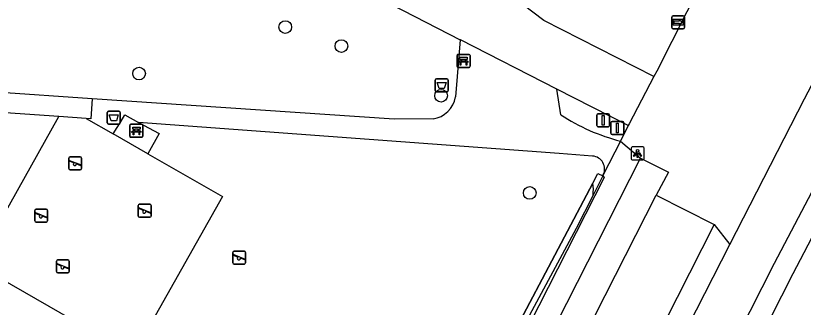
# Model space of a CAD drawing. Extents: x 161848 to 162726, y 385382 to 386521.
# Drawn here: x 162501.6 to 162562.1, y 385511.9 to 385534.3 of the extents above; entities that cross this region are included whole.
import ezdxf

# ---------------------------------------------------------------- set-up
doc = ezdxf.new("R2010")
doc.units = 0
for name, color, linetype in [('IMGEO_Afsluitpaal', 7, 'Continuous'), ('IMGEO_Afvalbak', 7, 'Continuous'), ('IMGEO_Bank', 7, 'Continuous'), ('IMGEO_Boom', 7, 'Continuous'), ('IMGEO_Fietspad_gesloten', 7, 'Continuous'), ('IMGEO_Groenvoorziening', 7, 'Continuous'), ('IMGEO_Haag', 7, 'Continuous'), ('IMGEO_Lichtpunt', 7, 'Continuous'), ('IMGEO_Rijbaan_lokaal_gesloten', 7, 'Continuous'), ('IMGEO_Rijbaan_lokaal_open', 7, 'Continuous'), ('IMGEO_Speelvoorziening', 7, 'Continuous'), ('IMGEO_Verkeerseiland_groen', 7, 'Continuous'), ('IMGEO_Voetpad_halfverhard', 7, 'Continuous'), ('IMGEO_Voetpad_open', 7, 'Continuous'), ('IMGEO_Wegwijzer', 7, 'Continuous')]:
    doc.layers.add(name, color=color, linetype=linetype)

msp = doc.modelspace()

# ---------------------------------------------------------------- linework, layer by layer
at = {"layer": 'IMGEO_Afsluitpaal'}
for p, q in [((162546.226, 385525.9), (162546.226, 385526.7)), ((162546.226, 385526.7), (162546.226, 385525.9)), ((162546.326, 385526.8), (162547.116, 385526.8)), ((162547.116, 385526.8), (162546.326, 385526.8)), ((162547.216, 385526.7), (162547.216, 385525.9)), ((162547.216, 385525.9), (162547.216, 385526.7)), ((162547.116, 385525.8), (162546.326, 385525.8)), ((162546.326, 385525.8), (162547.116, 385525.8)), ((162547.319, 385525.295), (162547.319, 385526.095)), ((162547.319, 385526.095), (162547.319, 385525.295)), ((162547.419, 385526.195), (162548.209, 385526.195)), ((162548.209, 385526.195), (162547.419, 385526.195)), ((162548.309, 385526.095), (162548.309, 385525.295)), ((162548.309, 385525.295), (162548.309, 385526.095)), ((162548.209, 385525.195), (162547.419, 385525.195)), ((162547.419, 385525.195), (162548.209, 385525.195))]:
    msp.add_line(p, q, dxfattribs=at)
for points in [[(162546.646, 385526.675), (162546.796, 385526.675), (162546.796, 385525.925), (162546.646, 385525.925), (162546.646, 385526.675)], [(162547.739, 385526.07), (162547.889, 385526.07), (162547.889, 385525.32), (162547.739, 385525.32), (162547.739, 385526.07)]]:
    msp.add_lwpolyline(points, dxfattribs=at)
for centre, start, end in [((162546.326, 385526.7), 90, 180), ((162546.326, 385526.7), 90, 180), ((162547.116, 385526.7), 0, 90), ((162547.116, 385526.7), 360, 90), ((162546.326, 385525.9), 180, 270), ((162546.326, 385525.9), 180, 270), ((162547.116, 385525.9), 270, 0), ((162547.116, 385525.9), 270, 0), ((162547.419, 385526.095), 90, 180), ((162547.419, 385526.095), 90, 180), ((162548.209, 385526.095), 0, 90), ((162548.209, 385526.095), 360, 90), ((162547.419, 385525.295), 180, 270), ((162547.419, 385525.295), 180, 270), ((162548.209, 385525.295), 270, 0), ((162548.209, 385525.295), 270, 0)]:
    msp.add_arc(centre, 0.1, start, end, dxfattribs=at)
at = {"layer": 'IMGEO_Afvalbak'}
for p, q in [((162533.813, 385528.584), (162533.813, 385529.384)), ((162533.813, 385529.384), (162533.813, 385528.584)), ((162533.913, 385529.484), (162534.703, 385529.484)), ((162534.703, 385529.484), (162533.913, 385529.484)), ((162534.803, 385529.384), (162534.803, 385528.584)), ((162534.803, 385528.584), (162534.803, 385529.384)), ((162534.703, 385528.484), (162533.913, 385528.484)), ((162533.913, 385528.484), (162534.703, 385528.484)), ((162508.601, 385526.101), (162508.601, 385526.901)), ((162508.601, 385526.901), (162508.601, 385526.101)), ((162508.701, 385527.001), (162509.491, 385527.001)), ((162509.491, 385527.001), (162508.701, 385527.001)), ((162509.591, 385526.901), (162509.591, 385526.101)), ((162509.591, 385526.101), (162509.591, 385526.901)), ((162509.491, 385526.001), (162508.701, 385526.001)), ((162508.701, 385526.001), (162509.491, 385526.001))]:
    msp.add_line(p, q, dxfattribs=at)
for points in [[(162533.956, 385529.198), (162534.66, 385529.198), (162534.511, 385528.728), (162534.105, 385528.728), (162533.956, 385529.198)], [(162508.744, 385526.715), (162509.448, 385526.715), (162509.299, 385526.245), (162508.893, 385526.245), (162508.744, 385526.715)]]:
    msp.add_lwpolyline(points, dxfattribs=at)
for centre, start, end in [((162533.913, 385529.384), 90, 180), ((162533.913, 385529.384), 90, 180), ((162534.703, 385529.384), 0, 90), ((162534.703, 385529.384), 360, 90), ((162533.913, 385528.584), 180, 270), ((162533.913, 385528.584), 180, 270), ((162534.703, 385528.584), 270, 0), ((162534.703, 385528.584), 270, 0), ((162508.701, 385526.901), 90, 180), ((162508.701, 385526.901), 90, 180), ((162509.491, 385526.901), 0, 90), ((162509.491, 385526.901), 360, 90), ((162508.701, 385526.101), 180, 270), ((162508.701, 385526.101), 180, 270), ((162509.491, 385526.101), 270, 0), ((162509.491, 385526.101), 270, 0)]:
    msp.add_arc(centre, 0.1, start, end, dxfattribs=at)
at = {"layer": 'IMGEO_Bank'}
for p, q in [((162535.488, 385530.439), (162535.488, 385531.28)), ((162535.488, 385531.28), (162535.488, 385530.439)), ((162535.563, 385531.364), (162536.404, 385531.364)), ((162536.404, 385531.364), (162535.563, 385531.364)), ((162536.488, 385531.289), (162536.488, 385530.448)), ((162536.488, 385530.448), (162536.488, 385531.289)), ((162536.185, 385530.762), (162535.792, 385530.762)), ((162535.797, 385530.87), (162535.797, 385530.976)), ((162535.841, 385530.976), (162535.841, 385530.87)), ((162536.129, 385530.982), (162535.847, 385530.982)), ((162535.847, 385530.864), (162536.129, 385530.864)), ((162536.135, 385530.87), (162536.135, 385530.976)), ((162536.179, 385530.976), (162536.179, 385530.87)), ((162536.413, 385530.364), (162535.572, 385530.364)), ((162535.572, 385530.364), (162536.413, 385530.364)), ((162510.336, 385525.062), (162510.336, 385525.903)), ((162510.336, 385525.903), (162510.336, 385525.062)), ((162510.411, 385525.987), (162511.252, 385525.987)), ((162511.252, 385525.987), (162510.411, 385525.987)), ((162511.336, 385525.912), (162511.336, 385525.071)), ((162511.336, 385525.071), (162511.336, 385525.912)), ((162511.033, 385525.385), (162510.64, 385525.385)), ((162510.645, 385525.493), (162510.645, 385525.599)), ((162510.689, 385525.599), (162510.689, 385525.493)), ((162510.977, 385525.605), (162510.695, 385525.605)), ((162510.695, 385525.487), (162510.977, 385525.487)), ((162510.983, 385525.493), (162510.983, 385525.599)), ((162511.027, 385525.599), (162511.027, 385525.493)), ((162511.261, 385524.987), (162510.42, 385524.987)), ((162510.42, 385524.987), (162511.261, 385524.987))]:
    msp.add_line(p, q, dxfattribs=at)
for points in [[(162535.791, 385530.982), (162535.705, 385530.982), (162535.705, 385531.143), (162536.268, 385531.143), (162536.268, 385530.982), (162536.185, 385530.982)], [(162535.735, 385530.762), (162535.593, 385530.762), (162535.705, 385530.864), (162535.791, 385530.864)], [(162535.785, 385530.755), (162535.785, 385530.548), (162535.742, 385530.548), (162535.742, 385530.755)], [(162536.185, 385530.864), (162536.268, 385530.864), (162536.38, 385530.762), (162536.241, 385530.762)], [(162536.235, 385530.755), (162536.235, 385530.548), (162536.191, 385530.548), (162536.191, 385530.755)], [(162510.639, 385525.605), (162510.553, 385525.605), (162510.553, 385525.766), (162511.116, 385525.766), (162511.116, 385525.605), (162511.033, 385525.605)], [(162510.583, 385525.385), (162510.441, 385525.385), (162510.553, 385525.487), (162510.639, 385525.487)], [(162510.633, 385525.378), (162510.633, 385525.171), (162510.59, 385525.171), (162510.59, 385525.378)], [(162511.033, 385525.487), (162511.116, 385525.487), (162511.228, 385525.385), (162511.089, 385525.385)], [(162511.083, 385525.378), (162511.083, 385525.171), (162511.039, 385525.171), (162511.039, 385525.378)]]:
    msp.add_lwpolyline(points, dxfattribs=at)
for centre, radius, start, end in [((162535.566, 385531.286), 0.0779, 92.4484, 184.28452), ((162535.566, 385531.286), 0.0779, 92.4484, 184.28452), ((162536.41, 385531.286), 0.0779, 2.4484, 94.28452), ((162536.41, 385531.286), 0.0779, 2.4484, 94.28452), ((162535.735, 385530.755), 0.00671, 2.89567, 87.10433), ((162535.792, 385530.755), 0.00671, 92.89567, 177.10433), ((162535.79, 385530.975), 0.00671, 2.89567, 87.10433), ((162535.79, 385530.871), 0.00671, 272.89567, 357.10433), ((162535.847, 385530.975), 0.00671, 92.89567, 177.10433), ((162535.847, 385530.871), 0.00671, 182.89567, 267.10433), ((162536.129, 385530.975), 0.00671, 2.89567, 87.10433), ((162536.129, 385530.871), 0.00671, 272.89567, 357.10433), ((162536.186, 385530.975), 0.00671, 92.89567, 177.10433), ((162536.186, 385530.871), 0.00671, 182.89567, 267.10433), ((162536.184, 385530.755), 0.00671, 2.89567, 87.10433), ((162536.241, 385530.755), 0.00671, 92.89567, 177.10433), ((162535.566, 385530.442), 0.0779, 182.4484, 274.28452), ((162535.566, 385530.442), 0.0779, 182.4484, 274.28452), ((162536.41, 385530.442), 0.0779, 272.4484, 4.28452), ((162536.41, 385530.442), 0.0779, 272.4484, 4.28452), ((162510.414, 385525.909), 0.0779, 92.4484, 184.28452), ((162510.414, 385525.909), 0.0779, 92.4484, 184.28452), ((162511.258, 385525.909), 0.0779, 2.4484, 94.28452), ((162511.258, 385525.909), 0.0779, 2.4484, 94.28452), ((162510.414, 385525.065), 0.0779, 182.4484, 274.28452), ((162510.414, 385525.065), 0.0779, 182.4484, 274.28452), ((162510.583, 385525.378), 0.00671, 2.89567, 87.10433), ((162510.64, 385525.378), 0.00671, 92.89567, 177.10433), ((162510.638, 385525.598), 0.00671, 2.89567, 87.10433), ((162510.638, 385525.494), 0.00671, 272.89567, 357.10433), ((162510.695, 385525.598), 0.00671, 92.89567, 177.10433), ((162510.695, 385525.494), 0.00671, 182.89567, 267.10433), ((162510.977, 385525.598), 0.00671, 2.89567, 87.10433), ((162510.977, 385525.494), 0.00671, 272.89567, 357.10433), ((162511.034, 385525.598), 0.00671, 92.89567, 177.10433), ((162511.034, 385525.494), 0.00671, 182.89567, 267.10433), ((162511.032, 385525.378), 0.00671, 2.89567, 87.10433), ((162511.089, 385525.378), 0.00671, 92.89567, 177.10433), ((162511.258, 385525.065), 0.0779, 272.4484, 4.28452), ((162511.258, 385525.065), 0.0779, 272.4484, 4.28452)]:
    msp.add_arc(centre, radius, start, end, dxfattribs=at)
at = {"layer": 'IMGEO_Boom'}
for centre in [(162522.283, 385533.463), (162526.603, 385532.001), (162511.041, 385529.893), (162534.268, 385528.184), (162541.077, 385520.708)]:
    msp.add_circle(centre, 0.489, dxfattribs=at)
at = {"layer": 'IMGEO_Fietspad_gesloten'}
for points in [[(162556.467, 385516.741), (162562.199, 385527.947), (162572.036, 385546.761), (162572.215, 385545.805), (162573.803, 385547.505), (162573.531, 385544.171), (162578.614, 385552.297), (162578.739, 385551.202)], [(162578.739, 385551.202), (162559.885, 385515.266), (162538.332, 385472.709), (162530.701, 385457.591)], [(162528.019, 385461.045), (162530.814, 385466.933), (162534.335, 385473.329), (162537.23, 385478.985), (162556.467, 385516.741)]]:
    msp.add_lwpolyline(points, dxfattribs=at)
at = {"layer": 'IMGEO_Groenvoorziening'}
for points in [[(162561.257, 385550.045), (162553.164, 385534.631), (162550.849, 385530.067), (162550.631, 385529.653)], [(162511.727, 385523.716), (162517.465, 385520.441), (162510.579, 385508.238), (162498.496, 385515.202), (162504.878, 385526.574)], [(162548.65, 385525.885), (162548.049, 385524.695)], [(162545.922, 385521.449), (162546.32, 385522.205), (162546.694, 385522.016)], [(162546.694, 385522.016), (162545.947, 385520.54)], [(162537.199, 385504.871), (162545.922, 385521.449)]]:
    msp.add_lwpolyline(points, dxfattribs=at)
at = {"layer": 'IMGEO_Haag'}
for points in [[(162545.922, 385521.449), (162537.199, 385504.871)], [(162545.947, 385520.54), (162544.641, 385517.958), (162534.994, 385500)]]:
    msp.add_lwpolyline(points, dxfattribs=at)
for start, end in [(352.38905, 10.75604), (10.75604, 10.76174)]:
    msp.add_arc((162543.124, 385520.917), 2.848, start, end, dxfattribs=at)
at = {"layer": 'IMGEO_Lichtpunt'}
for p, q in [((162548.873, 385524.144), (162548.873, 385523.337)), ((162548.873, 385524.144), (162548.873, 385523.337)), ((162549.775, 385524.239), (162548.967, 385524.239)), ((162549.775, 385524.239), (162548.967, 385524.239)), ((162549.869, 385523.337), (162549.869, 385524.144)), ((162549.869, 385523.337), (162549.869, 385524.144)), ((162548.967, 385523.243), (162549.775, 385523.243)), ((162548.967, 385523.243), (162549.775, 385523.243))]:
    msp.add_line(p, q, dxfattribs=at)
for points in [[(162549.247, 385523.808), (162549.286, 385523.78), (162549.098, 385523.518), (162549.06, 385523.545), (162549.247, 385523.808)], [(162549.349, 385523.76), (162549.396, 385523.76), (162549.396, 385523.438), (162549.349, 385523.438), (162549.349, 385523.76)], [(162549.459, 385523.78), (162549.497, 385523.807), (162549.684, 385523.545), (162549.645, 385523.517), (162549.459, 385523.78)]]:
    msp.add_lwpolyline(points, dxfattribs=at)
msp.add_circle((162549.372, 385523.942), 0.0994, dxfattribs=at)
for centre, start, end in [((162548.967, 385524.144), 90, 180), ((162548.967, 385524.144), 90, 180), ((162549.775, 385524.144), 0, 90), ((162549.775, 385524.144), 0, 90), ((162548.967, 385523.337), 180, 270), ((162548.967, 385523.337), 180, 270), ((162549.775, 385523.337), 270, 0), ((162549.775, 385523.337), 270, 360)]:
    msp.add_arc(centre, 0.0946, start, end, dxfattribs=at)
at = {"layer": 'IMGEO_Rijbaan_lokaal_gesloten'}
for points in [[(162535.513, 385490.426), (162538.256, 385495.845), (162550.807, 385520.544)], [(162550.807, 385520.544), (162555.262, 385518.28)], [(162555.262, 385518.28), (162551.475, 385510.772), (162542.639, 385493.414), (162533.865, 385476.024), (162533.423, 385475.202)]]:
    msp.add_lwpolyline(points, dxfattribs=at)
at = {"layer": 'IMGEO_Rijbaan_lokaal_open'}
for points in [[(162550.631, 385529.653), (162542.165, 385533.965), (162538.336, 385536.905)], [(162529.486, 385535.512), (162530.442, 385535.198), (162535.739, 385532.489)], [(162543.152, 385528.698), (162535.745, 385532.486), (162535.739, 385532.489)], [(162550.631, 385529.653), (162548.714, 385526.011), (162548.65, 385525.885)], [(162548.65, 385525.885), (162543.152, 385528.698)], [(162533.412, 385491.508), (162549.588, 385523.376)], [(162549.588, 385523.376), (162551.752, 385522.302), (162550.807, 385520.544)]]:
    msp.add_lwpolyline(points, dxfattribs=at)
at = {"layer": 'IMGEO_Speelvoorziening'}
for p, q in [((162505.636, 385522.585), (162505.636, 385523.385)), ((162505.636, 385523.385), (162505.636, 385522.585)), ((162505.705, 385523.21), (162506.581, 385522.857)), ((162505.736, 385523.485), (162506.526, 385523.485)), ((162506.526, 385523.485), (162505.736, 385523.485)), ((162506.626, 385523.385), (162506.626, 385522.585)), ((162506.626, 385522.585), (162506.626, 385523.385)), ((162506.019, 385523.013), (162505.68, 385523.15)), ((162506.557, 385522.797), (162506.217, 385522.934)), ((162506.526, 385522.485), (162505.736, 385522.485)), ((162505.736, 385522.485), (162506.526, 385522.485)), ((162510.98, 385518.928), (162510.98, 385519.728)), ((162510.98, 385519.728), (162510.98, 385518.928)), ((162511.08, 385519.828), (162511.87, 385519.828)), ((162511.87, 385519.828), (162511.08, 385519.828)), ((162511.97, 385519.728), (162511.97, 385518.928)), ((162511.97, 385518.928), (162511.97, 385519.728)), ((162503.019, 385518.563), (162503.019, 385519.363)), ((162503.019, 385519.363), (162503.019, 385518.563)), ((162503.402, 385518.991), (162503.063, 385519.128)), ((162503.088, 385519.188), (162503.964, 385518.835)), ((162503.119, 385519.463), (162503.909, 385519.463)), ((162503.909, 385519.463), (162503.119, 385519.463)), ((162504.009, 385519.363), (162504.009, 385518.563)), ((162504.009, 385518.563), (162504.009, 385519.363)), ((162511.363, 385519.356), (162511.024, 385519.493)), ((162511.049, 385519.553), (162511.925, 385519.2)), ((162511.901, 385519.14), (162511.561, 385519.277)), ((162503.909, 385518.463), (162503.119, 385518.463)), ((162503.119, 385518.463), (162503.909, 385518.463)), ((162503.94, 385518.775), (162503.6, 385518.912)), ((162511.87, 385518.828), (162511.08, 385518.828)), ((162511.08, 385518.828), (162511.87, 385518.828)), ((162518.249, 385515.331), (162518.249, 385516.131)), ((162518.249, 385516.131), (162518.249, 385515.331)), ((162518.318, 385515.956), (162519.194, 385515.603)), ((162518.349, 385516.231), (162519.139, 385516.231)), ((162519.139, 385516.231), (162518.349, 385516.231)), ((162519.239, 385516.131), (162519.239, 385515.331)), ((162519.239, 385515.331), (162519.239, 385516.131)), ((162504.687, 385514.645), (162504.687, 385515.445)), ((162504.687, 385515.445), (162504.687, 385514.645)), ((162504.787, 385515.545), (162505.577, 385515.545)), ((162505.577, 385515.545), (162504.787, 385515.545)), ((162505.677, 385515.445), (162505.677, 385514.645)), ((162505.677, 385514.645), (162505.677, 385515.445)), ((162518.632, 385515.759), (162518.293, 385515.896)), ((162519.17, 385515.543), (162518.83, 385515.68)), ((162505.07, 385515.073), (162504.731, 385515.21)), ((162504.756, 385515.27), (162505.632, 385514.917)), ((162505.608, 385514.857), (162505.268, 385514.994)), ((162519.139, 385515.231), (162518.349, 385515.231)), ((162518.349, 385515.231), (162519.139, 385515.231)), ((162505.577, 385514.545), (162504.787, 385514.545)), ((162504.787, 385514.545), (162505.577, 385514.545))]:
    msp.add_line(p, q, dxfattribs=at)
for centre, radius, start, end in [((162505.736, 385523.385), 0.1, 90, 180), ((162505.736, 385523.385), 0.1, 90, 180), ((162505.693, 385523.18), 0.0327, 68.07798, 248.07798), ((162506.526, 385523.385), 0.1, 0, 90), ((162506.526, 385523.385), 0.1, 360, 90), ((162506.098, 385522.923), 0.12, 130.99278, 5.16318), ((162506.569, 385522.827), 0.0327, 248.07798, 68.07798), ((162505.736, 385522.585), 0.1, 180, 270), ((162505.736, 385522.585), 0.1, 180, 270), ((162506.526, 385522.585), 0.1, 270, 0), ((162506.526, 385522.585), 0.1, 270, 0), ((162511.08, 385519.728), 0.1, 90, 180), ((162511.08, 385519.728), 0.1, 90, 180), ((162511.87, 385519.728), 0.1, 0, 90), ((162511.87, 385519.728), 0.1, 360, 90), ((162503.119, 385519.363), 0.1, 90, 180), ((162503.119, 385519.363), 0.1, 90, 180), ((162503.076, 385519.158), 0.0327, 68.07798, 248.07798), ((162503.481, 385518.901), 0.12, 130.99278, 5.16318), ((162503.909, 385519.363), 0.1, 0, 90), ((162503.909, 385519.363), 0.1, 360, 90), ((162511.037, 385519.523), 0.0327, 68.07798, 248.07798), ((162511.442, 385519.266), 0.12, 130.99278, 5.16318), ((162511.913, 385519.17), 0.0327, 248.07798, 68.07798), ((162503.119, 385518.563), 0.1, 180, 270), ((162503.119, 385518.563), 0.1, 180, 270), ((162503.909, 385518.563), 0.1, 270, 0), ((162503.909, 385518.563), 0.1, 270, 0), ((162503.952, 385518.805), 0.0327, 248.07798, 68.07798), ((162511.08, 385518.928), 0.1, 180, 270), ((162511.08, 385518.928), 0.1, 180, 270), ((162511.87, 385518.928), 0.1, 270, 0), ((162511.87, 385518.928), 0.1, 270, 0), ((162518.349, 385516.131), 0.1, 90, 180), ((162518.349, 385516.131), 0.1, 90, 180), ((162518.306, 385515.926), 0.0327, 68.07798, 248.07798), ((162519.139, 385516.131), 0.1, 0, 90), ((162519.139, 385516.131), 0.1, 360, 90), ((162504.787, 385515.445), 0.1, 90, 180), ((162504.787, 385515.445), 0.1, 90, 180), ((162505.577, 385515.445), 0.1, 0, 90), ((162505.577, 385515.445), 0.1, 360, 90), ((162518.711, 385515.669), 0.12, 130.99278, 5.16318), ((162519.182, 385515.573), 0.0327, 248.07798, 68.07798), ((162504.744, 385515.24), 0.0327, 68.07798, 248.07798), ((162505.149, 385514.983), 0.12, 130.99278, 5.16318), ((162505.62, 385514.887), 0.0327, 248.07798, 68.07798), ((162518.349, 385515.331), 0.1, 180, 270), ((162518.349, 385515.331), 0.1, 180, 270), ((162519.139, 385515.331), 0.1, 270, 0), ((162519.139, 385515.331), 0.1, 270, 0), ((162504.787, 385514.645), 0.1, 180, 270), ((162504.787, 385514.645), 0.1, 180, 270), ((162505.577, 385514.645), 0.1, 270, 0), ((162505.577, 385514.645), 0.1, 270, 0)]:
    msp.add_arc(centre, radius, start, end, dxfattribs=at)
at = {"layer": 'IMGEO_Verkeerseiland_groen'}
msp.add_lwpolyline([(162555.262, 385518.28), (162556.467, 385516.741)], dxfattribs=at)
at = {"layer": 'IMGEO_Voetpad_halfverhard'}
for points in [[(162535.739, 385532.489), (162535.378, 385528.09)], [(162543.465, 385526.718), (162543.152, 385528.698)], [(162533.646, 385526.394), (162530.647, 385526.38), (162507.432, 385527.947)], [(162506.975, 385526.429), (162509.056, 385525.24)], [(162545.914, 385523.54), (162543.337, 385523.731), (162511.005, 385526.131)]]:
    msp.add_lwpolyline(points, dxfattribs=at)
for centre, radius, start, end in [((162533.316, 385528.463), 2.095, 279.05927, 349.73736), ((162551.801, 385539.401), 15.177, 236.68613, 255.68844), ((162545.838, 385522.541), 1.001, 333.84825, 85.65009)]:
    msp.add_arc(centre, radius, start, end, dxfattribs=at)
at = {"layer": 'IMGEO_Voetpad_open'}
for points in [[(162538.087, 385467.355), (162538.11, 385467.42), (162537.625, 385467.649), (162539.455, 385471.324), (162561.333, 385514.5), (162580.168, 385550.533)], [(162507.432, 385527.947), (162500, 385528.449), (162485.619, 385529.433)], [(162504.878, 385526.574), (162500, 385526.911), (162485.517, 385527.913)], [(162507.432, 385527.947), (162507.329, 385526.404), (162506.975, 385526.429)], [(162506.975, 385526.429), (162504.878, 385526.574)], [(162509.056, 385525.24), (162509.666, 385526.231), (162509.957, 385526.703), (162511.005, 385526.131)], [(162511.005, 385526.131), (162512.576, 385525.273), (162511.727, 385523.716)], [(162511.727, 385523.716), (162511.718, 385523.721), (162509.058, 385525.239), (162509.056, 385525.24)], [(162548.049, 385524.695), (162546.737, 385522.1)], [(162548.049, 385524.695), (162549.588, 385523.376)], [(162546.694, 385522.016), (162546.797, 385521.895), (162531.737, 385492.257)], [(162546.737, 385522.1), (162546.694, 385522.016)]]:
    msp.add_lwpolyline(points, dxfattribs=at)
at = {"layer": 'IMGEO_Wegwijzer'}
for p, q in [((162551.996, 385533.441), (162551.996, 385534.241)), ((162551.996, 385534.241), (162551.996, 385533.441)), ((162552.096, 385534.341), (162552.886, 385534.341)), ((162552.886, 385534.341), (162552.096, 385534.341)), ((162552.986, 385534.241), (162552.986, 385533.441)), ((162552.986, 385533.441), (162552.986, 385534.241)), ((162552.886, 385533.341), (162552.096, 385533.341)), ((162552.096, 385533.341), (162552.886, 385533.341))]:
    msp.add_line(p, q, dxfattribs=at)
for points in [[(162552.097, 385534.073), (162552.885, 385534.073), (162552.885, 385533.609), (162552.097, 385533.609), (162552.097, 385534.073)], [(162552.162, 385533.925), (162552.162, 385533.841), (162552.162, 385533.757), (162552.573, 385533.757), (162552.573, 385533.674), (162552.82, 385533.841), (162552.573, 385534.008), (162552.573, 385533.925), (162552.162, 385533.925)]]:
    msp.add_lwpolyline(points, dxfattribs=at)
for centre, start, end in [((162552.096, 385534.241), 90, 180), ((162552.096, 385534.241), 90, 180), ((162552.886, 385534.241), 0, 90), ((162552.886, 385534.241), 360, 90), ((162552.096, 385533.441), 180, 270), ((162552.096, 385533.441), 180, 270), ((162552.886, 385533.441), 270, 0), ((162552.886, 385533.441), 270, 0)]:
    msp.add_arc(centre, 0.1, start, end, dxfattribs=at)

doc.saveas('drawing.dxf')
